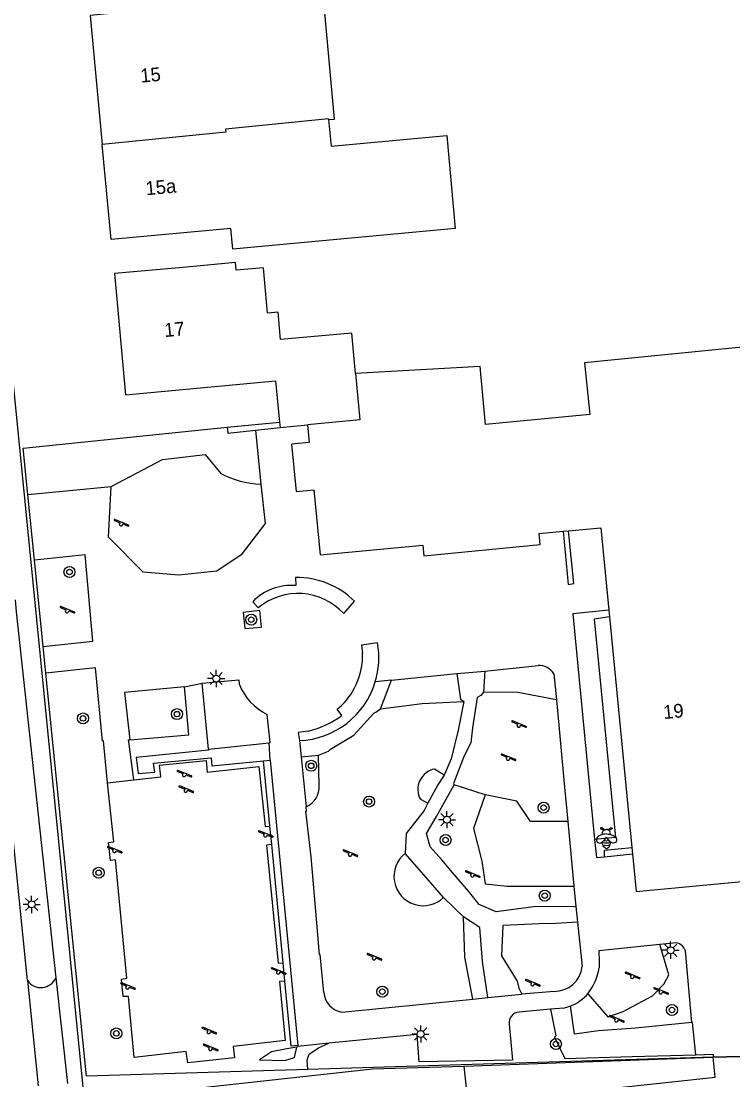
# Model space of a CAD drawing. Extents: x 140000 to 143000, y 403500 to 406000.
# Drawn here: x 140553.4 to 140605.2, y 404088.8 to 404165.7 of the extents above; entities that cross this region are included whole.
import ezdxf

# ---------------------------------------------------------------- set-up
doc = ezdxf.new("R2010")
doc.units = 0
for name, color, linetype in [('gg-afsc-erfafscheiding', 7, 'Continuous'), ('gg-afsc-hekwerk', 7, 'Continuous'), ('gg-afsc-muur', 7, 'Continuous'), ('gg-anno-huisnummerreeks BGT', 7, 'Continuous'), ('gg-bbg-hoofdgebouw', 7, 'Continuous'), ('gg-bbg-tussenscheiding', 7, 'Continuous'), ('gg-knt-verharding', 7, 'Continuous'), ('gg-knt-verharding nz', 7, 'Continuous'), ('gt-grn-groengrens', 7, 'Continuous'), ('gt-grn-weggrens', 7, 'Continuous'), ('gt-symb-boom', 7, 'Continuous'), ('gt-symb-insectenhotel', 7, 'Continuous'), ('gt-symb-lichtmast', 7, 'Continuous'), ('gt-symb-speelvoorziening', 7, 'Continuous')]:
    doc.layers.add(name, color=color, linetype=linetype)

# ---------------------------------------------------------------- blocks, each defined once
blk = doc.blocks.new('gt0-SV')
at = {"layer": 'gt-symb-speelvoorziening'}
for p, q in [((-0.477, 0.255), (-0.08, 0.096)), ((0.542, -0.076), (-0.449, 0.324)), ((0.125, 0.014), (0.515, -0.143))]:
    blk.add_line(p, q, dxfattribs=at)
for centre, radius, start, end in [((-0.466, 0.291), 0.0369, 63.6251, 252.66016), ((-0.002, -0.005), 0.128, 127.68665, 8.59861), ((0.531, -0.111), 0.0363, 243.50852, 72.54358)]:
    blk.add_arc(centre, radius, start, end, dxfattribs=at)
blk = doc.blocks.new('gt0-BOOM')
at = {"layer": 'gt-symb-boom'}
for radius in [0.4, 0.2]:
    blk.add_circle((0, 0), radius, dxfattribs=at)
blk = doc.blocks.new('gt0-LMAST')
at = {"layer": 'gt-symb-lichtmast'}
for p, q in [((-0.182, 0.173), (-0.447, 0.438)), ((-0.005, 0.246), (-0.005, 0.621)), ((0.172, 0.173), (0.437, 0.438)), ((-0.255, -0.004), (-0.63, -0.004)), ((-0.182, -0.181), (-0.447, -0.446)), ((-0.005, -0.254), (-0.005, -0.629)), ((0.437, -0.446), (0.172, -0.181)), ((0.245, -0.004), (0.62, -0.004))]:
    blk.add_line(p, q, dxfattribs=at)
blk.add_circle((-0.005, -0.004), 0.25, dxfattribs=at)
blk = doc.blocks.new('gt0-INSEC')
at = {"layer": 'gt-symb-insectenhotel'}
for centre, radius, start, end in [((0, 0.823), 1.156, 255.16307, 284.83693), ((0, 0.434), 0.951, 253.15441, 286.84559), ((0, 1.013), 1.186, 260.81735, 279.18265)]:
    blk.add_arc(centre, radius, start, end, dxfattribs=at)
for points, degree in [([(0, 0.319), (-0.189, 0.306), (-0.373, 0.257), (-0.61, 0.143), (-0.708, 0.019), (-0.749, -0.168), (-0.673, -0.314), (-0.488, -0.357), (-0.335, -0.305), (-0.194, -0.178), (0, 0.077)], 3), ([(-0.123, 0.585), (-0.18, 0.666), (-0.24, 0.723), (-0.305, 0.754), (-0.376, 0.766), (-0.426, 0.746), (-0.436, 0.698), (-0.395, 0.678), (-0.323, 0.666), (-0.256, 0.627), (-0.194, 0.535)], 3), ([(-0.268, 0.281), (-0.279, 0.315), (-0.297, 0.411), (-0.257, 0.503), (-0.221, 0.545), (-0.209, 0.556)], 3), ([(-0.137, 0.605), (-0.102, 0.622), (-0.06, 0.637), (0, 0.638)], 2), ([(0.137, 0.605), (0.102, 0.622), (0.06, 0.637), (0, 0.638)], 2), ([(0, 0.319), (0.189, 0.306), (0.373, 0.257), (0.61, 0.143), (0.708, 0.019), (0.749, -0.168), (0.673, -0.314), (0.488, -0.357), (0.335, -0.305), (0.194, -0.178), (0, 0.077)], 3), ([(0.123, 0.585), (0.18, 0.666), (0.24, 0.723), (0.305, 0.754), (0.376, 0.766), (0.426, 0.746), (0.436, 0.698), (0.395, 0.678), (0.323, 0.666), (0.256, 0.627), (0.194, 0.535)], 3), ([(0.268, 0.281), (0.279, 0.315), (0.297, 0.411), (0.257, 0.503), (0.221, 0.545), (0.209, 0.556)], 3), ([(0, -0.766), (-0.043, -0.765), (-0.058, -0.708), (-0.194, -0.62), (-0.304, -0.459), (-0.299, -0.309), (-0.292, -0.258)], 3), ([(0, -0.766), (0.043, -0.765), (0.058, -0.708), (0.194, -0.62), (0.304, -0.459), (0.299, -0.309), (0.292, -0.258)], 3)]:
    blk.add_open_spline(points, degree=degree, dxfattribs=at)

msp = doc.modelspace()

# ---------------------------------------------------------------- linework, layer by layer
at = {"layer": 'gg-afsc-erfafscheiding'}
msp.add_line((140568.399, 404136.201), (140572.209, 404136.569), dxfattribs=at)
at = {"layer": 'gg-afsc-hekwerk'}
for p, q in [((140553.573, 404134.672), (140568.399, 404136.201)), ((140553.913, 404131.308), (140553.573, 404134.672)), ((140554.395, 404126.548), (140553.913, 404131.308)), ((140555.03, 404120.268), (140554.395, 404126.548)), ((140555.226, 404118.329), (140555.03, 404120.268)), ((140603.743, 404090.437), (140574.273, 404089.555)), ((140606.738, 404090.526), (140603.743, 404090.437))]:
    msp.add_line(p, q, dxfattribs=at)
msp.add_lwpolyline([(140574.273, 404089.555), (140558.185, 404089.074), (140555.226, 404118.329)], dxfattribs=at)
at = {"layer": 'gg-afsc-muur'}
for p, q in [((140570.461, 404135.989), (140572.247, 404136.18)), ((140573.378, 404125.286), (140573.398, 404124.703)), ((140570.26, 404123.523), (140570.665, 404123.092)), ((140576.872, 404122.675), (140577.656, 404123.556)), ((140571.052, 404111.965), (140571.531, 404112.019)), ((140571.513, 404107.224), (140571.052, 404111.965)), ((140571.531, 404112.019), (140573.545, 404091.285)), ((140571.642, 404105.892), (140571.513, 404107.224)), ((140572.477, 404097.299), (140571.642, 404105.892)), ((140572.607, 404095.965), (140572.477, 404097.299))]:
    msp.add_line(p, q, dxfattribs=at)
for points in [[(140568.399, 404136.201), (140568.44, 404135.772), (140570.461, 404135.989)], [(140592.827, 404128.637), (140593.203, 404124.782), (140593.61, 404124.851), (140593.214, 404128.674)], [(140579.329, 404120.532), (140578.166, 404120.371), (140578.238, 404119.808)], [(140576.743, 404115.262), (140576.389, 404115.724), (140576.739, 404116.004)], [(140574.303, 404114.124), (140573.574, 404114.015), (140573.655, 404113.436)], [(140573.545, 404091.285), (140573.066, 404091.239), (140572.607, 404095.965)]]:
    msp.add_lwpolyline(points, dxfattribs=at)
for centre, radius, start, end in [((140573.106, 404120.716), 3.997, 85.81469, 135.40141), ((140573.475, 404119.371), 5.916, 45.02552, 90.9382), ((140573.546, 404119.574), 4.547, 42.99461, 129.31842), ((140573.419, 404119.448), 6.009, 343.12863, 10.39502), ((140573.146, 404119.617), 5.095, 314.83737, 2.14791), ((140573.409, 404119.449), 6.018, 272.33874, 343.14314), ((140572.558, 404121.05), 7.142, 284.13956, 305.86852)]:
    msp.add_arc(centre, radius, start, end, dxfattribs=at)
at = {"layer": 'gg-bbg-hoofdgebouw'}
for p, q in [((140572.209, 404136.569), (140572.247, 404136.18)), ((140572.247, 404136.18), (140574.248, 404136.373)), ((140592.827, 404128.637), (140593.214, 404128.674)), ((140596.141, 404122.9), (140596.187, 404122.426)), ((140596.187, 404122.426), (140597.818, 404105.676)), ((140597.818, 404105.676), (140597.864, 404105.207))]:
    msp.add_line(p, q, dxfattribs=at)
for points in [[(140575.781, 404158.54), (140576.211, 404158.58), (140575.348, 404167.924), (140567.391, 404167.113), (140567.38, 404167.222), (140565.35, 404166.992), (140560.369, 404166.502), (140560.408, 404166.292), (140558.44, 404166.111), (140559.322, 404156.722)], [(140575.781, 404158.54), (140575.96, 404156.61), (140584.363, 404157.386), (140584.985, 404150.624), (140568.807, 404149.136), (140568.67, 404150.627), (140559.971, 404149.822), (140559.322, 404156.722)], [(140577.735, 404140.096), (140577.465, 404143.028), (140572.288, 404142.56), (140572.108, 404144.551), (140571.331, 404144.481), (140571.034, 404147.777), (140569.052, 404147.598), (140569.002, 404148.155), (140565.179, 404147.81), (140560.21, 404147.351), (140561.019, 404138.54), (140571.921, 404139.559), (140572.209, 404136.569)], [(140620.133, 404102.805), (140617.097, 404133.967), (140618.798, 404134.133), (140618.088, 404141.41), (140610.666, 404140.687), (140610.482, 404142.472), (140603.397, 404141.758), (140594.39, 404140.881), (140594.755, 404137.131), (140587.182, 404136.407), (140586.789, 404140.619), (140577.735, 404140.096)], [(140574.248, 404136.373), (140574.372, 404135.089), (140573.078, 404134.964), (140573.41, 404131.521), (140574.704, 404131.646), (140575.161, 404126.918), (140582.635, 404127.639), (140582.711, 404126.855), (140591.167, 404127.673), (140591.09, 404128.469), (140592.827, 404128.637)], [(140593.214, 404128.674), (140595.557, 404128.901), (140595.63, 404128.147), (140596.141, 404122.9)], [(140597.864, 404105.207), (140598.13, 404102.47), (140607.119, 404103.321), (140606.979, 404104.834), (140609.173, 404105.061), (140609.279, 404103.967), (140611.05, 404104.138), (140611.325, 404101.291), (140620.197, 404102.148), (140620.133, 404102.805)]]:
    msp.add_lwpolyline(points, dxfattribs=at)
at = {"layer": 'gg-bbg-tussenscheiding'}
for points in [[(140575.781, 404158.54), (140575.775, 404158.606), (140568.29, 404157.845), (140568.311, 404157.636), (140559.322, 404156.722)], [(140577.735, 404140.096), (140578.059, 404136.741), (140574.248, 404136.373)]]:
    msp.add_lwpolyline(points, dxfattribs=at)
at = {"layer": 'gg-knt-verharding'}
for p, q in [((140570.461, 404135.989), (140570.842, 404132.06)), ((140553.913, 404131.308), (140559.96, 404131.887)), ((140553.894, 404096.008), (140551.271, 404121.806)), ((140587.129, 404118.484), (140591.017, 404118.888)), ((140579.545, 404115.756), (140580.353, 404117.835)), ((140580.353, 404117.835), (140585.09, 404118.306)), ((140587.129, 404118.484), (140587.03, 404116.948)), ((140592.148, 404118.281), (140592.351, 404116.395)), ((140567.038, 404112.81), (140566.597, 404117.603)), ((140567.038, 404112.81), (140571.445, 404113.286)), ((140571.531, 404112.019), (140571.445, 404113.286)), ((140573.773, 404112.266), (140575.053, 404112.378)), ((140575.085, 404110.174), (140575.053, 404112.378)), ((140584.174, 404110.926), (140583.486, 404111.374)), ((140559.715, 404110.379), (140561.619, 404110.595)), ((140587.148, 404109.506), (140584.898, 404110.23)), ((140592.932, 404110.05), (140593.176, 404107.562)), ((140582.448, 404109.175), (140582.991, 404108.883)), ((140595.821, 404104.998), (140597.864, 404105.207)), ((140593.615, 404102.862), (140593.739, 404101.396)), ((140593.867, 404100.258), (140594.211, 404097.033)), ((140601.062, 404098.748), (140599.85, 404098.632)), ((140602.179, 404092.973), (140601.711, 404098.159)), ((140553.894, 404096.008), (140554.671, 404088.364)), ((140555.946, 404096.209), (140556.787, 404088.527)), ((140586.251, 404094.66), (140587.356, 404094.79)), ((140592.163, 404095.227), (140589.83, 404095.019)), ((140591.907, 404093.928), (140589.613, 404093.724)), ((140592.865, 404094.013), (140591.907, 404093.928)), ((140585.601, 404089.787), (140603.743, 404090.437)), ((140603.743, 404090.437), (140606.738, 404090.526))]:
    msp.add_line(p, q, dxfattribs=at)
for points in [[(140558.031, 404087.296), (140550.273, 404165.239), (140549.757, 404170.423), (140549.443, 404173.577), (140549.116, 404176.864), (140547.298, 404195.131), (140547.025, 404197.874), (140545.885, 404209.325), (140545.421, 404213.986), (140543.99, 404228.362), (140538.538, 404282.69)], [(140570.842, 404132.06), (140571.156, 404129.212), (140569.418, 404126.926), (140567.644, 404125.736), (140564.891, 404125.449), (140562.29, 404125.668), (140559.769, 404128.216), (140559.96, 404131.887)], [(140555.03, 404120.268), (140558.635, 404120.662), (140558.077, 404126.927), (140554.395, 404126.548)], [(140552.989, 404123.654), (140553.071, 404122.799), (140555.946, 404096.209)], [(140569.554, 404122.748), (140569.699, 404121.577), (140570.892, 404121.677), (140570.783, 404122.897), (140569.554, 404122.748)], [(140596.141, 404122.9), (140593.538, 404122.637), (140595.112, 404106.267)], [(140596.187, 404122.426), (140595.079, 404122.264), (140596.631, 404106.413), (140595.112, 404106.267)], [(140559.715, 404110.379), (140559.402, 404113.413), (140559.346, 404113.406), (140558.837, 404118.727), (140555.226, 404118.329)], [(140566.597, 404117.603), (140569.244, 404117.856), (140569.268, 404117.563)], [(140585.09, 404118.306), (140585.366, 404116.438), (140585.607, 404116.267)], [(140565.3, 404117.335), (140560.938, 404116.938), (140561.32, 404113.495)], [(140561.32, 404113.495), (140565.617, 404113.857), (140565.3, 404117.335)], [(140579.545, 404115.756), (140582.568, 404116.139), (140585.607, 404116.267)], [(140592.351, 404116.395), (140589.527, 404116.931), (140587.03, 404116.948)], [(140571.445, 404113.286), (140571.532, 404113.295), (140571.306, 404115.327)], [(140561.619, 404110.595), (140561.268, 404113.177), (140561.241, 404113.488), (140561.32, 404113.495)], [(140567.038, 404112.81), (140567.043, 404112.751), (140561.795, 404112.208), (140561.935, 404111.047), (140563.142, 404111.143), (140563.055, 404111.806), (140567.244, 404112.197), (140567.298, 404111.597), (140571.052, 404111.965)], [(140561.619, 404110.595), (140563.57, 404110.817), (140563.479, 404111.649), (140566.872, 404112.004), (140566.96, 404111.157), (140570.712, 404111.568), (140571.155, 404107.19), (140571.513, 404107.224)], [(140584.174, 404110.926), (140583.713, 404110.223), (140582.991, 404108.883)], [(140572.607, 404095.965), (140572.199, 404095.932), (140572.623, 404091.653), (140568.841, 404091.228), (140568.937, 404090.404), (140565.552, 404090.027), (140565.412, 404090.85), (140561.633, 404090.435), (140561.226, 404094.859), (140560.841, 404094.844), (140560.714, 404096.12), (140561.112, 404096.181), (140560.296, 404104.79), (140559.916, 404104.726), (140559.771, 404106.046), (140560.158, 404106.078), (140559.715, 404110.379)], [(140593.739, 404101.396), (140590.662, 404101.366), (140587.946, 404101.01), (140586.731, 404101.531), (140585.941, 404102.506), (140584.91, 404103.716), (140583.997, 404104.767), (140583.151, 404105.713), (140582.891, 404106.698), (140583.631, 404107.915), (140584.898, 404110.23)], [(140587.148, 404109.506), (140586.303, 404107.062), (140586.925, 404104.692), (140587.149, 404103.035), (140588.765, 404102.873), (140591.185, 404102.858), (140593.615, 404102.862)], [(140593.176, 404107.562), (140590.461, 404107.572), (140589.471, 404109.032)], [(140595.112, 404106.267), (140595.24, 404104.939), (140595.821, 404104.998)], [(140571.642, 404105.892), (140571.265, 404105.852), (140572.102, 404097.263), (140572.477, 404097.299)], [(140595.821, 404104.998), (140595.837, 404105.492), (140597.818, 404105.676)], [(140584.137, 404102.041), (140582.733, 404103.666), (140581.332, 404105.244)], [(140587.356, 404094.79), (140586.96, 404097.386), (140586.782, 404099.858), (140585.574, 404100.641)], [(140586.251, 404094.66), (140585.688, 404097.7), (140585.574, 404100.641)], [(140593.867, 404100.258), (140592.283, 404100.154), (140591.078, 404100.131), (140588.448, 404100.016), (140588.343, 404097.799), (140589.483, 404095.974), (140589.609, 404095.46), (140589.83, 404095.019)], [(140594.623, 404095.055), (140596.078, 404093.382), (140597.181, 404093.765), (140599.326, 404094.907), (140600.154, 404095.739), (140600.519, 404096.429), (140599.85, 404098.632)], [(140599.85, 404098.632), (140595.412, 404098.159), (140595.445, 404097.4), (140595.445, 404096.929)], [(140591.907, 404093.928), (140592.29, 404091.988), (140592.193, 404091.889), (140592.939, 404090.349), (140597.832, 404090.484), (140602.474, 404090.627)], [(140602.179, 404092.973), (140598.093, 404092.564), (140595.408, 404092.357), (140593.66, 404092.116), (140593.365, 404094.164)], [(140588.911, 404092.836), (140589.157, 404090.238), (140582.356, 404090.107), (140582.209, 404092.082), (140575.783, 404091.452)], [(140602.474, 404090.627), (140602.218, 404092.977), (140602.179, 404092.973)], [(140575.783, 404091.452), (140573.55, 404091.233), (140573.545, 404091.285)], [(140585.601, 404089.787), (140585.887, 404087.06), (140603.873, 404089), (140603.743, 404090.437)], [(140602.474, 404090.627), (140603.722, 404090.666), (140603.743, 404090.437)], [(140558.031, 404087.296), (140578.959, 404089.602), (140585.601, 404089.787)]]:
    msp.add_lwpolyline(points, dxfattribs=at)
for centre, radius, start, end in [((140591.091, 404117.67), 1.221, 30.05969, 93.49601), ((140573.272, 404119.166), 4.313, 201.81554, 242.87962), ((140583.77, 404109.895), 1.506, 100.87986, 208.58245), ((140573.573, 404110.043), 1.518, 291.86172, 4.96065), ((140582.659, 404103.576), 2.131, 128.50594, 313.91402), ((140600.914, 404097.933), 0.828, 15.83028, 79.71909), ((140592.195, 404097.255), 2.028, 269.09027, 353.72374), ((140591.333, 404097.615), 4.169, 322.10766, 350.52457), ((140592.187, 404097.16), 3.219, 291.45544, 319.16194), ((140592.214, 404097.073), 3.128, 282.01595, 291.59268), ((140589.671, 404092.956), 0.77, 94.34425, 189.00015)]:
    msp.add_arc(centre, radius, start, end, dxfattribs=at)
at = {"layer": 'gg-knt-verharding nz'}
for p, q in [((140580.353, 404117.835), (140579.169, 404117.704)), ((140585.09, 404118.306), (140587.129, 404118.484)), ((140592.351, 404116.395), (140592.932, 404110.05)), ((140573.655, 404113.436), (140573.773, 404112.266)), ((140573.773, 404112.266), (140574.138, 404108.634)), ((140589.471, 404109.032), (140587.148, 404109.506)), ((140593.176, 404107.562), (140593.615, 404102.862)), ((140584.137, 404102.041), (140585.574, 404100.641)), ((140593.739, 404101.396), (140593.867, 404100.258)), ((140587.356, 404094.79), (140589.83, 404095.019)), ((140576.743, 404093.721), (140586.251, 404094.66))]:
    msp.add_line(p, q, dxfattribs=at)
for points in [[(140585.607, 404116.267), (140585.206, 404114.204), (140584.687, 404112.116), (140584.174, 404110.926)], [(140587.03, 404116.948), (140586.834, 404116.718), (140586.582, 404116.574), (140586.247, 404114.373), (140586.107, 404113.268), (140585.639, 404112.333), (140584.854, 404110.33), (140584.898, 404110.23)], [(140575.053, 404112.378), (140575.777, 404112.668), (140575.921, 404112.812), (140577.622, 404113.825), (140579.065, 404115.438), (140579.222, 404115.496), (140579.545, 404115.756)], [(140575.44, 404095.154), (140575.171, 404097.897), (140575.123, 404097.904), (140574.93, 404100.203), (140574.509, 404104.998), (140574.11, 404108.314), (140574.17, 404108.32), (140574.138, 404108.634)], [(140582.991, 404108.883), (140582.721, 404108.353), (140581.415, 404106.684), (140581.332, 404105.244)]]:
    msp.add_lwpolyline(points, dxfattribs=at)
msp.add_arc((140576.984, 404095.249), 1.547, 183.52419, 261.03513, dxfattribs=at)
at = {"layer": 'gt-grn-groengrens'}
for points in [[(140559.96, 404131.887), (140563.697, 404133.863), (140566.812, 404134.209), (140567.947, 404132.828)], [(140570.753, 404090.262), (140572.59, 404090.201), (140573.294, 404090.418), (140573.462, 404091.178), (140572.742, 404091.043), (140571.63, 404090.831), (140570.753, 404090.262)], [(140574.273, 404089.555), (140574.23, 404090.255), (140574.361, 404090.663), (140575.031, 404091.134), (140575.783, 404091.452)]]:
    msp.add_lwpolyline(points, dxfattribs=at)
for centre, radius, start, end in [((140571.155, 404139.08), 7.027, 242.838, 267.44704), ((140554.864, 404096.683), 1.181, 214.83125, 336.35766)]:
    msp.add_arc(centre, radius, start, end, dxfattribs=at)
at = {"layer": 'gt-grn-weggrens'}
msp.add_line((140565.3, 404117.335), (140566.597, 404117.603), dxfattribs=at)

# ---------------------------------------------------------------- block references
at = {"layer": 'gt-symb-boom'}
for p in [(140556.94, 404125.682), (140570.151, 404122.222), (140557.927, 404115.05), (140564.753, 404115.362), (140574.511, 404111.608), (140578.721, 404109.012), (140591.405, 404108.564), (140584.28, 404106.221), (140559.057, 404103.84), (140591.489, 404102.173), (140579.684, 404095.204), (140600.737, 404093.875), (140560.342, 404092.172), (140592.3, 404091.403)]:
    msp.add_blockref('gt0-BOOM', p, dxfattribs=at)
at = {"layer": 'gt-symb-insectenhotel'}
msp.add_blockref('gt0-INSEC', (140595.972, 404106.341), dxfattribs=at)
at = {"layer": 'gt-symb-lichtmast'}
for p in [(140567.613, 404117.947), (140584.385, 404107.696), (140554.194, 404101.544), (140600.642, 404098.215), (140582.478, 404092.13)]:
    msp.add_blockref('gt0-LMAST', p, dxfattribs=at)
at = {"layer": 'gt-symb-speelvoorziening'}
for p in [(140560.688, 404129.167), (140556.763, 404122.851), (140589.592, 404114.546), (140588.822, 404112.141), (140565.271, 404110.949), (140565.399, 404109.818), (140571.179, 404106.565), (140560.199, 404105.429), (140577.332, 404105.174), (140586.221, 404103.656), (140579.076, 404097.642), (140572.114, 404096.621), (140597.847, 404096.297), (140561.163, 404095.525), (140590.6, 404095.758), (140599.918, 404095.169), (140596.695, 404093.138), (140567.071, 404092.29), (140567.174, 404091.061)]:
    msp.add_blockref('gt0-SV', p, dxfattribs=at)

# ---------------------------------------------------------------- texts
at = {"layer": 'gg-anno-huisnummerreeks BGT'}
for s, rotation, p in [('15', 5.4, (140562.137, 404161.22)), ('15a', 5.4, (140562.516, 404153.039)), ('17', 5.2, (140563.87, 404142.743)), ('19', 5.5, (140600.148, 404115))]:
    msp.add_text(s, height=1, rotation=rotation, dxfattribs=at).set_placement(p)

doc.saveas('drawing.dxf')
